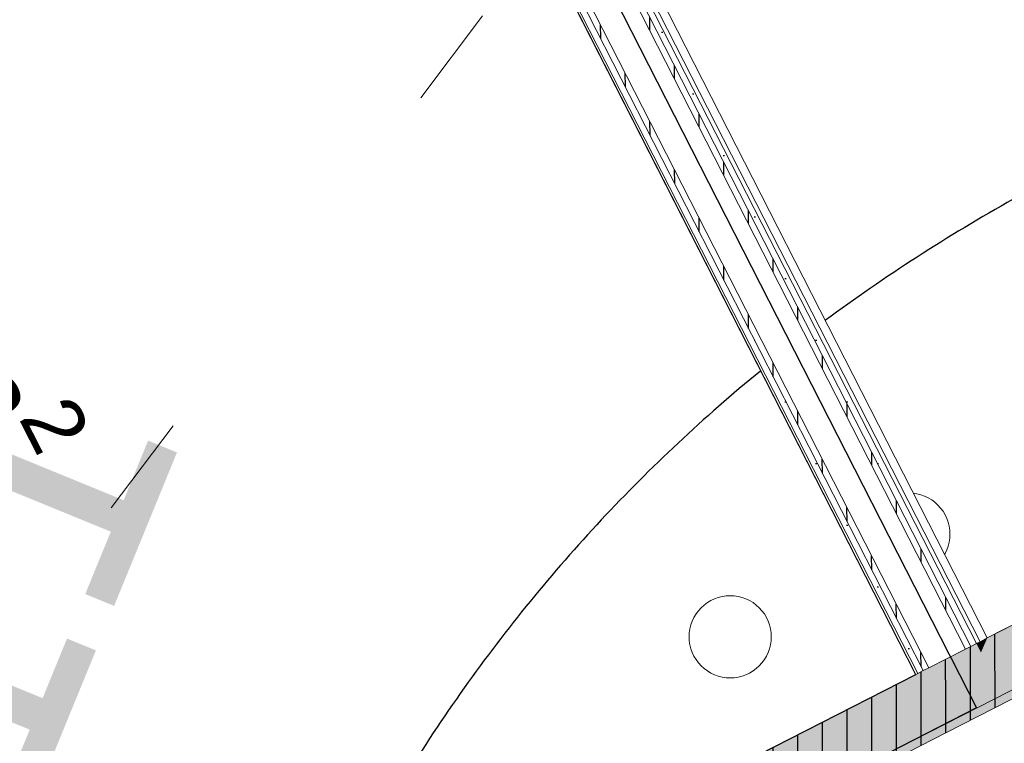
# Model space of a CAD drawing. Header units: metres. Extents: x 538891 to 1080079, y 6588829 to 13178720.
# Tile 544 of 1056: x 539900.49 to 539902.88, y 6589188.82 to 6589190.58. Entities that reach past the tile are written whole.
import ezdxf

# ---------------------------------------------------------------- set-up
doc = ezdxf.new("R2010")
doc.units = ezdxf.units.M
doc.header["$LTSCALE"] = 0.4
doc.header["$PDMODE"] = 1
doc.header["$PDSIZE"] = -2
for name, pattern in [('DASHED', [52.916667, 26.458333, -26.458333]), ('Hidden Line', [48.902778, 35.277778, -13.625]), ('KOLVIK', [3.125, 0.625, -2.5])]:
    doc.linetypes.add(name, pattern=pattern)
for name, color, linetype in [('AR', 7, 'Continuous'), ('DENDRO', 7, 'Continuous'), ('GEO', 7, 'Continuous'), ('KINO_GRID', 7, 'Continuous')]:
    doc.layers.add(name, color=color, linetype=linetype)
doc.styles.add('Arial', font='arial.ttf')
doc.styles.add('HK Explorer Book', font='txt')
pattern_1 = [(90, (0, 0), (-0.06, 0), [])]
pattern_2 = [(0, (0, 0), (0, 0.075), [1e-05, -0.07499])]

# ---------------------------------------------------------------- blocks, each defined once
blk = doc.blocks.new('VQSA')
at = {"color": 7, "linetype": 'Continuous', "lineweight": 9, "flags": 128}
for points in [[(-0.93, -0.65), (-0.931, -0.6696), (-0.9338, -0.689), (-0.9386, -0.7081), (-0.9452, -0.7265), (-0.9536, -0.7443), (-0.9637, -0.7611), (-0.9754, -0.7769), (-0.9886, -0.7914), (-1.0031, -0.8046), (-1.0189, -0.8163), (-1.0357, -0.8264), (-1.0535, -0.8348), (-1.0719, -0.8414), (-1.091, -0.8462), (-1.1104, -0.849), (-1.13, -0.85), (-1.1496, -0.849), (-1.169, -0.8462), (-1.1881, -0.8414), (-1.2065, -0.8348), (-1.2243, -0.8264), (-1.2411, -0.8163), (-1.2569, -0.8046), (-1.2714, -0.7914), (-1.2846, -0.7769), (-1.2963, -0.7611), (-1.3064, -0.7443), (-1.3148, -0.7265), (-1.3214, -0.7081), (-1.3262, -0.689), (-1.329, -0.6696), (-1.33, -0.65), (-1.329, -0.6304), (-1.3262, -0.611), (-1.3214, -0.5919), (-1.3148, -0.5735), (-1.3064, -0.5557), (-1.2963, -0.5389), (-1.2846, -0.5231), (-1.2714, -0.5086), (-1.2569, -0.4954), (-1.2411, -0.4837), (-1.2243, -0.4736), (-1.2065, -0.4652), (-1.1881, -0.4586), (-1.169, -0.4538), (-1.1496, -0.451), (-1.13, -0.45), (-1.1104, -0.451), (-1.091, -0.4538), (-1.0719, -0.4586), (-1.0535, -0.4652), (-1.0357, -0.4736), (-1.0189, -0.4837), (-1.0031, -0.4954), (-0.9886, -0.5086), (-0.9754, -0.5231), (-0.9637, -0.5389), (-0.9536, -0.5557), (-0.9452, -0.5735), (-0.9386, -0.5919), (-0.9338, -0.611), (-0.931, -0.6304)], [(-1.8, -1.15), (-1.801, -1.1696), (-1.8038, -1.189), (-1.8086, -1.2081), (-1.8152, -1.2265), (-1.8236, -1.2443), (-1.8337, -1.2611), (-1.8454, -1.2769), (-1.8586, -1.2914), (-1.8731, -1.3046), (-1.8889, -1.3163), (-1.9057, -1.3264), (-1.9235, -1.3348), (-1.9419, -1.3414), (-1.961, -1.3462), (-1.9804, -1.349), (-2, -1.35), (-2.0196, -1.349), (-2.039, -1.3462), (-2.0581, -1.3414), (-2.0765, -1.3348), (-2.0943, -1.3264), (-2.1111, -1.3163), (-2.1269, -1.3046), (-2.1414, -1.2914), (-2.1546, -1.2769), (-2.1663, -1.2611), (-2.1764, -1.2443), (-2.1848, -1.2265), (-2.1914, -1.2081), (-2.1962, -1.189), (-2.199, -1.1696), (-2.2, -1.15), (-2.199, -1.1304), (-2.1962, -1.111), (-2.1914, -1.0919), (-2.1848, -1.0735), (-2.1764, -1.0557), (-2.1663, -1.0389), (-2.1546, -1.0231), (-2.1414, -1.0086), (-2.1269, -0.9954), (-2.1111, -0.9837), (-2.0943, -0.9736), (-2.0765, -0.9652), (-2.0581, -0.9586), (-2.039, -0.9538), (-2.0196, -0.951), (-2, -0.95), (-1.9804, -0.951), (-1.961, -0.9538), (-1.9419, -0.9586), (-1.9235, -0.9652), (-1.9057, -0.9736), (-1.8889, -0.9837), (-1.8731, -0.9954), (-1.8586, -1.0086), (-1.8454, -1.0231), (-1.8337, -1.0389), (-1.8236, -1.0557), (-1.8152, -1.0735), (-1.8086, -1.0919), (-1.8038, -1.111), (-1.801, -1.1304)]]:
    blk.add_lwpolyline(points, close=True, dxfattribs=at)

msp = doc.modelspace()

# ---------------------------------------------------------------- hatches: boundary and pattern name
at = {"layer": 'AR', "linetype": 'Continuous', "lineweight": 25, "true_color": 0x848484}
h = msp.add_hatch(dxfattribs=at)
h.set_pattern_fill('PLYWOOD_0001', color=252, style=0, pattern_type=2)
h.set_pattern_definition(pattern_1)
h.paths.add_polyline_path([(539902.831, 6589189.0518), (539902.8414, 6589189.0755), (539902.8236, 6589189.0664)])
h = msp.add_hatch(dxfattribs=at)
h.set_pattern_fill('PLYWOOD_0001', color=252, style=0, pattern_type=2)
h.set_pattern_definition(pattern_1)
h.paths.add_polyline_path([(539902.7879, 6589189.0483), (539902.8103, 6589189.0044), (539902.8181, 6589189.0222), (539902.8013, 6589189.0551)])
h = msp.add_hatch(dxfattribs=at)
h.set_pattern_fill('PLYWOOD_0001', color=252, style=0, pattern_type=2)
h.set_pattern_definition(pattern_1)
h.paths.add_polyline_path([(539902.8013, 6589189.0551), (539902.8181, 6589189.0222), (539902.8258, 6589189.04), (539902.8147, 6589189.0619)])
h = msp.add_hatch(dxfattribs=at)
h.set_pattern_fill('PLYWOOD_0001', color=252, style=0, pattern_type=2)
h.set_pattern_definition(pattern_1)
h.paths.add_polyline_path([(539902.8147, 6589189.0619), (539902.8258, 6589189.04), (539902.831, 6589189.0518), (539902.8236, 6589189.0664)])
h = msp.add_hatch(dxfattribs=at)
h.set_pattern_fill('PLYWOOD_0001', color=252, style=0, pattern_type=2)
h.set_pattern_definition(pattern_1)
h.paths.add_polyline_path([(539902.6989, 6589189.0028), (539902.7586, 6589188.8859), (539902.8103, 6589189.0044), (539902.7879, 6589189.0483)])
h = msp.add_hatch(dxfattribs=at)
h.set_pattern_fill('PLYWOOD_0001', color=252, style=0, pattern_type=2)
h.set_pattern_definition(pattern_1)
h.paths.add_polyline_path([(539902.6855, 6589188.996), (539902.7508, 6589188.8681), (539902.7586, 6589188.8859), (539902.6989, 6589189.0028)])

# ---------------------------------------------------------------- linework, layer by layer
at = {"layer": 'AR', "color": 7, "linetype": 'Continuous', "lineweight": 9}
for p, q in [((539903.1674, 6589189.2419), (539902.8414, 6589189.0755)), ((539902.8414, 6589189.0755), (539902.8236, 6589189.0664)), ((539902.8013, 6589189.0551), (539902.7879, 6589189.0483)), ((539902.8147, 6589189.0619), (539902.8013, 6589189.0551)), ((539902.8236, 6589189.0664), (539902.8147, 6589189.0619)), ((539902.7879, 6589189.0483), (539902.6989, 6589189.0028)), ((539902.6989, 6589189.0028), (539902.6855, 6589188.996)), ((539902.6721, 6589188.9892), (539902.6677, 6589188.9869)), ((539902.6855, 6589188.996), (539902.6721, 6589188.9892))]:
    msp.add_line(p, q, dxfattribs=at)
at = {"layer": 'AR', "color": 7, "linetype": 'Continuous', "lineweight": 9, "true_color": 0xfdf3d0, "flags": 128}
msp.add_lwpolyline([(539903.2564, 6589189.2874), (539904.3823, 6589189.862), (539903.939, 6589190.7304), (539904.2107, 6589190.8691), (539903.7106, 6589191.8488), (539901.8981, 6589190.9237), (539902.8414, 6589189.0755)], close=True, dxfattribs=at)
at = {"layer": 'AR', "color": 7, "linetype": 'Continuous', "lineweight": 9, "flags": 128}
msp.add_lwpolyline([(539903.2564, 6589189.2874), (539904.3823, 6589189.862), (539903.939, 6589190.7304), (539904.2107, 6589190.8691), (539903.7106, 6589191.8488), (539901.8981, 6589190.9237), (539902.8414, 6589189.0755)], close=True, dxfattribs=at)
at = {"layer": 'AR', "color": 7, "linetype": 'Hidden Line', "lineweight": 9, "flags": 128}
msp.add_lwpolyline([(539905.89, 6589187.6339), (539904.7399, 6589189.8873), (539902.2493, 6589188.6162), (539903.3995, 6589186.3627)], close=True, dxfattribs=at)
at = {"layer": 'AR', "color": 254, "linetype": 'Continuous', "true_color": 0xcccccc}
for points in [[(539902.831, 6589189.0518), (539902.8414, 6589189.0755), (539902.8236, 6589189.0664)], [(539902.7879, 6589189.0483), (539902.8103, 6589189.0044), (539902.8013, 6589189.0551), (539902.8181, 6589189.0222)], [(539902.8013, 6589189.0551), (539902.8181, 6589189.0222), (539902.8147, 6589189.0619), (539902.8258, 6589189.04)], [(539902.8147, 6589189.0619), (539902.8258, 6589189.04), (539902.8236, 6589189.0664), (539902.831, 6589189.0518)], [(539902.6989, 6589189.0028), (539902.7586, 6589188.8859), (539902.7879, 6589189.0483), (539902.8103, 6589189.0044)], [(539902.6855, 6589188.996), (539902.7508, 6589188.8681), (539902.6989, 6589189.0028), (539902.7586, 6589188.8859)]]:
    msp.add_solid(points, dxfattribs=at)
at = {"layer": 'DENDRO', "color": 82, "linetype": 'Continuous', "lineweight": 25, "true_color": 0x33cc00}
msp.add_open_spline([(539907.0569, 6589183.1491), (539906.1197, 6589182.5807), (539903.9223, 6589182.523), (539901.9907, 6589183.5597), (539900.8426, 6589185.413), (539900.7854, 6589187.5865), (539901.8346, 6589189.4976), (539903.7091, 6589190.6344), (539905.9064, 6589190.6922), (539907.838, 6589189.6555), (539908.9862, 6589187.8021), (539909.0433, 6589185.6287), (539907.9941, 6589183.7175), (539907.0569, 6589183.1491)], degree=2, dxfattribs=at)
at = {"layer": 'GEO', "color": 252, "linetype": 'KOLVIK', "lineweight": 9, "true_color": 0x888888, "flags": 128}
msp.add_lwpolyline([(539907.726, 6589191.979), (539909.4753, 6589190.2166), (539910.0001, 6589187.5715), (539908.695, 6589184.832), (539907.811, 6589184.53), (539906.0246, 6589183.589), (539904.43, 6589180.287), (539902.6015, 6589180.7599), (539901.71, 6589182.311), (539900.2543, 6589184.2368), (539900.106, 6589187.639), (539900.241, 6589188.773), (539902.0928, 6589191.2253), (539905.4776, 6589192.2326), (539907.726, 6589191.979)], dxfattribs=at)
at = {"layer": 'KINO_GRID', "color": 254, "linetype": 'Continuous', "true_color": 0xe6e6e6}
msp.add_solid([(539860.6136, 6589211.7804), (539900.9645, 6589132.7232), (539860.5245, 6589211.7349), (539900.8754, 6589132.6778)], dxfattribs=at)

# ---------------------------------------------------------------- block references
at = {"layer": 'GEO', "color": 8, "true_color": 0x7d7d7d, "xscale": 0.5, "yscale": 0.5, "zscale": 0.5}
msp.add_blockref('VQSA', (539903.2155, 6589189.6533), dxfattribs=at)

# ---------------------------------------------------------------- texts
at = {"layer": 'AR', "color": 7, "attachment_point": 1, "rotation": 297.0398, "line_spacing_factor": 1.004016, "style": 'Arial'}
for s, insert, char_height in [('Koristus- ja hooldusruum', (539902.7212, 6589192.1399), 0.18), ('\\A1;24,0{\\H0.9851x; } m{\\H0.9851x;\\H0.6667x;\\S2 ^ ;}', (539900.1453, 6589190.5888), 0.22)]:
    msp.add_mtext(s, dxfattribs=dict(at, insert=insert, char_height=char_height))
at = {"layer": 'GEO', "color": 8, "true_color": 0x7d7d7d, "insert": (539900.106, 6589187.639), "char_height": 0.7, "attachment_point": 7, "rotation": 67.7202, "line_spacing_factor": 0.25, "style": 'HK Explorer Book'}
msp.add_mtext(' 5.11', dxfattribs=at)

# ---------------------------------------------------------------- next in the draw order: wipeouts: each hides what was drawn before it
at = {"color": 255, "linetype": 'Continuous', "lineweight": 5}
msp.add_wipeout([(539901.3455, 6589187.7731), (539903.35, 6589188.7962), (539903.32, 6589188.855), (539901.3155, 6589187.8319)], dxfattribs=at).dxf.layer = 'AR'

# ---------------------------------------------------------------- next in the draw order: hatches: boundary and pattern name
at = {"layer": 'AR', "linetype": 'Continuous', "lineweight": 25, "true_color": 0x848484}
h = msp.add_hatch(dxfattribs=at)
h.set_pattern_fill('PLYWOOD_0001', color=252, style=0, pattern_type=2)
h.set_pattern_definition(pattern_1)
h.paths.add_polyline_path([(539902.7404, 6589188.8444), (539903.2401, 6589189.0994), (539903.1674, 6589189.2419), (539902.8414, 6589189.0755)])
h = msp.add_hatch(dxfattribs=at)
h.set_pattern_fill('PLYWOOD_0001', color=252, style=0, pattern_type=2)
h.set_pattern_definition(pattern_1)
h.paths.add_polyline_path([(539901.1532, 6589188.0343), (539902.7404, 6589188.8444), (539902.6677, 6589188.9869), (539901.0805, 6589188.1768)])
h = msp.add_hatch(dxfattribs=at)
h.set_pattern_fill('PLYWOOD_0001', color=252, style=0, pattern_type=2)
h.set_pattern_definition(pattern_1)
h.paths.add_polyline_path([(539902.6677, 6589188.9869), (539902.7404, 6589188.8444), (539902.743, 6589188.8503), (539902.6721, 6589188.9892)])
h = msp.add_hatch(dxfattribs=at)
h.set_pattern_fill('PLYWOOD_0001', color=252, style=0, pattern_type=2)
h.set_pattern_definition(pattern_1)
h.paths.add_polyline_path([(539902.6721, 6589188.9892), (539902.743, 6589188.8503), (539902.7508, 6589188.8681), (539902.6855, 6589188.996)])

# ---------------------------------------------------------------- next in the draw order: linework, layer by layer
at = {"layer": 'AR', "color": 7, "linetype": 'Continuous', "lineweight": 9}
for p, q in [((539902.7404, 6589188.8444), (539903.2401, 6589189.0994)), ((539902.6677, 6589188.9869), (539901.0805, 6589188.1768)), ((539901.1532, 6589188.0343), (539902.7404, 6589188.8444))]:
    msp.add_line(p, q, dxfattribs=at)
at = {"layer": 'AR', "color": 235, "linetype": 'DASHED', "lineweight": 25, "true_color": 0xa6447a}
msp.add_line((539902.8154, 6589188.9051), (539896.7038, 6589185.7857), dxfattribs=at)
at = {"layer": 'AR', "color": 253, "linetype": 'Continuous', "lineweight": 25, "true_color": 0x92b4ad, "flags": 128}
msp.add_lwpolyline([(539898.1519, 6589186.682), (539900.9892, 6589188.1302), (539902.6677, 6589188.9869), (539900.5183, 6589193.1981), (539896.0025, 6589190.8932)], close=True, dxfattribs=at)
at = {"layer": 'AR', "color": 7, "linetype": 'Continuous', "lineweight": 9, "flags": 128}
msp.add_lwpolyline([(539898.1519, 6589186.682), (539900.9892, 6589188.1302), (539902.6677, 6589188.9869), (539900.5183, 6589193.1981), (539896.0025, 6589190.8932)], close=True, dxfattribs=at)
at = {"layer": 'AR', "color": 7, "linetype": 'Continuous', "lineweight": 5}
msp.add_point((539902.7404, 6589188.8444), dxfattribs=at)
msp.add_point((539902.7404, 6589188.8444), dxfattribs=at)
at = {"layer": 'AR', "color": 254, "linetype": 'Continuous', "true_color": 0xcccccc}
for points in [[(539902.7404, 6589188.8444), (539903.2401, 6589189.0994), (539902.8414, 6589189.0755), (539903.1674, 6589189.2419)], [(539901.1532, 6589188.0343), (539902.7404, 6589188.8444), (539901.0805, 6589188.1768), (539902.6677, 6589188.9869)], [(539902.6677, 6589188.9869), (539902.7404, 6589188.8444), (539902.6721, 6589188.9892), (539902.743, 6589188.8503)], [(539902.6721, 6589188.9892), (539902.743, 6589188.8503), (539902.6855, 6589188.996), (539902.7508, 6589188.8681)]]:
    msp.add_solid(points, dxfattribs=at)

# ---------------------------------------------------------------- next in the draw order: wipeouts: each hides what was drawn before it
at = {"color": 255, "linetype": 'Continuous', "lineweight": 5}
msp.add_wipeout([(539902.6721, 6589188.9892), (539900.5228, 6589193.2003), (539900.5183, 6589193.1981), (539902.6677, 6589188.9869)], dxfattribs=at).dxf.layer = 'AR'

# ---------------------------------------------------------------- next in the draw order: wipeouts: each hides what was drawn before it
msp.add_wipeout([(539902.6855, 6589188.996), (539900.5361, 6589193.2072), (539900.5228, 6589193.2003), (539902.6721, 6589188.9892)], dxfattribs=at).dxf.layer = 'AR'

# ---------------------------------------------------------------- next in the draw order: hatches: boundary and pattern name
at = {"layer": 'AR', "linetype": 'Continuous', "lineweight": 25, "true_color": 0x848484}
h = msp.add_hatch(dxfattribs=at)
h.set_pattern_fill('GYPSUM_0001', color=252, style=0, pattern_type=2)
h.set_pattern_definition(pattern_2)
h.paths.add_polyline_path([(539902.6855, 6589188.996), (539900.5361, 6589193.2072), (539900.5228, 6589193.2003), (539902.6721, 6589188.9892)])

# ---------------------------------------------------------------- next in the draw order: wipeouts: each hides what was drawn before it
at = {"color": 255, "linetype": 'Continuous', "lineweight": 5}
msp.add_wipeout([(539902.6989, 6589189.0028), (539900.5495, 6589193.214), (539900.5361, 6589193.2072), (539902.6855, 6589188.996)], dxfattribs=at).dxf.layer = 'AR'

# ---------------------------------------------------------------- next in the draw order: hatches: boundary and pattern name
at = {"layer": 'AR', "linetype": 'Continuous', "lineweight": 25, "true_color": 0x848484}
h = msp.add_hatch(dxfattribs=at)
h.set_pattern_fill('PLYWOOD_0001', color=252, style=0, pattern_type=2)
h.set_pattern_definition(pattern_1)
h.paths.add_polyline_path([(539902.6989, 6589189.0028), (539900.5495, 6589193.214), (539900.5361, 6589193.2072), (539902.6855, 6589188.996)])

# ---------------------------------------------------------------- next in the draw order: linework, layer by layer
at = {"layer": 'AR', "color": 7, "linetype": 'Continuous', "lineweight": 9}
msp.add_line((539902.6721, 6589188.9892), (539902.6677, 6589188.9869), dxfattribs=at)

# ---------------------------------------------------------------- next in the draw order: wipeouts: each hides what was drawn before it
at = {"color": 255, "linetype": 'Continuous', "lineweight": 5}
msp.add_wipeout([(539902.8414, 6589189.0755), (539901.8981, 6589190.9237), (539901.8803, 6589190.9146), (539902.8236, 6589189.0664)], dxfattribs=at).dxf.layer = 'AR'

# ---------------------------------------------------------------- next in the draw order: wipeouts: each hides what was drawn before it
msp.add_wipeout([(539902.8236, 6589189.0664), (539901.8621, 6589190.9502), (539901.8532, 6589190.9457), (539902.8147, 6589189.0619)], dxfattribs=at).dxf.layer = 'AR'

# ---------------------------------------------------------------- next in the draw order: wipeouts: each hides what was drawn before it
msp.add_wipeout([(539902.8147, 6589189.0619), (539901.8532, 6589190.9457), (539901.8398, 6589190.9389), (539902.8013, 6589189.0551)], dxfattribs=at).dxf.layer = 'AR'

# ---------------------------------------------------------------- next in the draw order: hatches: boundary and pattern name
at = {"layer": 'AR', "linetype": 'Continuous', "lineweight": 25, "true_color": 0x848484}
h = msp.add_hatch(dxfattribs=at)
h.set_pattern_fill('GYPSUM_0001', color=252, style=0, pattern_type=2)
h.set_pattern_definition(pattern_2)
h.paths.add_polyline_path([(539902.8147, 6589189.0619), (539901.8532, 6589190.9457), (539901.8398, 6589190.9389), (539902.8013, 6589189.0551)])

# ---------------------------------------------------------------- next in the draw order: linework, layer by layer
at = {"layer": 'AR', "color": 7, "linetype": 'Continuous', "lineweight": 9}
for p, q in [((539902.8414, 6589189.0755), (539902.8236, 6589189.0664)), ((539902.8236, 6589189.0664), (539902.8147, 6589189.0619))]:
    msp.add_line(p, q, dxfattribs=at)

# ---------------------------------------------------------------- next in the draw order: wipeouts: each hides what was drawn before it
at = {"color": 255, "linetype": 'Continuous', "lineweight": 5}
msp.add_wipeout([(539902.8013, 6589189.0551), (539901.8398, 6589190.9389), (539901.8264, 6589190.932), (539902.7879, 6589189.0483)], dxfattribs=at).dxf.layer = 'AR'

# ---------------------------------------------------------------- next in the draw order: hatches: boundary and pattern name
at = {"layer": 'AR', "linetype": 'Continuous', "lineweight": 25, "true_color": 0x848484}
h = msp.add_hatch(dxfattribs=at)
h.set_pattern_fill('PLYWOOD_0001', color=252, style=0, pattern_type=2)
h.set_pattern_definition(pattern_1)
h.paths.add_polyline_path([(539902.8013, 6589189.0551), (539901.8398, 6589190.9389), (539901.8264, 6589190.932), (539902.7879, 6589189.0483)])

# ---------------------------------------------------------------- next in the draw order: linework, layer by layer
at = {"layer": 'AR', "color": 7, "linetype": 'Continuous', "lineweight": 9}
msp.add_line((539902.8147, 6589189.0619), (539902.8013, 6589189.0551), dxfattribs=at)

# ---------------------------------------------------------------- next in the draw order: wipeouts: each hides what was drawn before it
at = {"color": 255, "linetype": 'Continuous', "lineweight": 5}
msp.add_wipeout([(539902.7879, 6589189.0483), (539900.6385, 6589193.2594), (539900.5495, 6589193.214), (539902.6989, 6589189.0028)], dxfattribs=at).dxf.layer = 'AR'

# ---------------------------------------------------------------- next in the draw order: linework, layer by layer
at = {"layer": 'AR', "color": 235, "linetype": 'DASHED', "lineweight": 25, "true_color": 0xa6447a}
msp.add_line((539900.516, 6589193.4103), (539902.8154, 6589188.9051), dxfattribs=at)
at = {"layer": 'AR', "color": 7, "linetype": 'Continuous', "lineweight": 9}
for p, q in [((539900.5183, 6589193.1981), (539902.6677, 6589188.9869)), ((539900.5228, 6589193.2003), (539902.6721, 6589188.9892)), ((539900.5361, 6589193.2072), (539902.6855, 6589188.996)), ((539900.5495, 6589193.214), (539902.6989, 6589189.0028)), ((539902.8147, 6589189.0619), (539901.8532, 6589190.9457)), ((539902.7879, 6589189.0483), (539901.8264, 6589190.932)), ((539902.8013, 6589189.0551), (539901.8398, 6589190.9389)), ((539902.8236, 6589189.0664), (539901.8734, 6589190.928)), ((539902.8414, 6589189.0755), (539901.8981, 6589190.9237)), ((539902.8013, 6589189.0551), (539902.7879, 6589189.0483)), ((539902.7879, 6589189.0483), (539902.6989, 6589189.0028)), ((539902.6989, 6589189.0028), (539902.6855, 6589188.996)), ((539902.6855, 6589188.996), (539902.6721, 6589188.9892))]:
    msp.add_line(p, q, dxfattribs=at)

doc.saveas('drawing.dxf')
